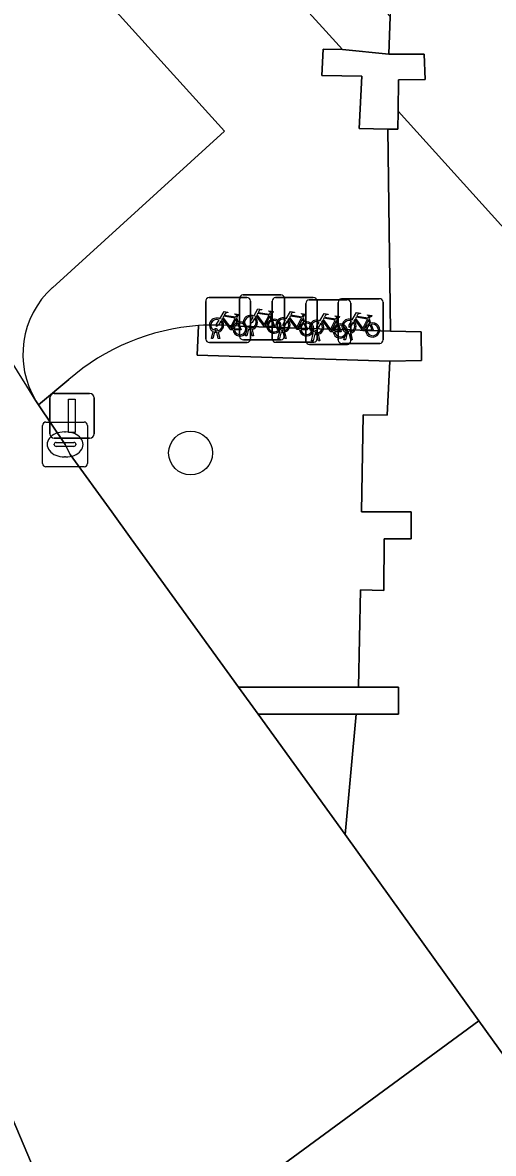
# Model space of a CAD drawing. Extents: x 158352 to 159489, y 383828 to 384603.
# Drawn here: x 159211.31 to 159221.82, y 384049.72 to 384074.97 of the extents above; entities that cross this region are included whole.
import ezdxf

# ---------------------------------------------------------------- set-up
doc = ezdxf.new("R2010")
doc.units = 0
for name, color, linetype in [('IMGEO_Boom', 7, 'Continuous'), ('IMGEO_Fietsenrek', 7, 'Continuous'), ('IMGEO_Groenvoorziening', 7, 'Continuous'), ('IMGEO_Haag', 7, 'Continuous'), ('IMGEO_Kolk', 7, 'Continuous'), ('IMGEO_Lichtmast', 7, 'Continuous'), ('IMGEO_Parkeervlak_open', 7, 'Continuous'), ('IMGEO_Rijbaan_lokaal_gesloten', 7, 'Continuous'), ('IMGEO_Rijbaan_lokaal_open', 7, 'Continuous'), ('IMGEO_Voetpad_open', 7, 'Continuous')]:
    doc.layers.add(name, color=color, linetype=linetype)

msp = doc.modelspace()

# ---------------------------------------------------------------- linework, layer by layer
at = {"layer": 'IMGEO_Boom'}
msp.add_circle((159215.056, 384065.36), 0.489, dxfattribs=at)
at = {"layer": 'IMGEO_Fietsenrek'}
for p, q in [((159215.395, 384067.905), (159215.395, 384068.746)), ((159215.395, 384068.746), (159215.395, 384067.905)), ((159215.47, 384068.83), (159216.311, 384068.83)), ((159216.311, 384068.83), (159215.47, 384068.83)), ((159216.152, 384067.966), (159216.152, 384068.807)), ((159216.152, 384068.807), (159216.152, 384067.966)), ((159216.227, 384068.891), (159217.068, 384068.891)), ((159217.068, 384068.891), (159216.227, 384068.891)), ((159216.395, 384068.755), (159216.395, 384067.914)), ((159216.395, 384067.914), (159216.395, 384068.755)), ((159216.88, 384067.908), (159216.88, 384068.749)), ((159216.88, 384068.749), (159216.88, 384067.908)), ((159216.955, 384068.833), (159217.796, 384068.833)), ((159217.796, 384068.833), (159216.955, 384068.833)), ((159217.152, 384068.816), (159217.152, 384067.975)), ((159217.152, 384067.975), (159217.152, 384068.816)), ((159217.706, 384068.784), (159218.547, 384068.784)), ((159218.547, 384068.784), (159217.706, 384068.784)), ((159217.88, 384068.758), (159217.88, 384067.917)), ((159217.88, 384067.917), (159217.88, 384068.758)), ((159218.429, 384068.807), (159219.27, 384068.807)), ((159219.27, 384068.807), (159218.429, 384068.807)), ((159217.631, 384067.859), (159217.631, 384068.7)), ((159217.631, 384068.7), (159217.631, 384067.859)), ((159218.354, 384067.882), (159218.354, 384068.723)), ((159218.354, 384068.723), (159218.354, 384067.882)), ((159218.631, 384068.709), (159218.631, 384067.868)), ((159218.631, 384067.868), (159218.631, 384068.709)), ((159219.354, 384068.732), (159219.354, 384067.891)), ((159219.354, 384067.891), (159219.354, 384068.732)), ((159216.082, 384068.379), (159216.118, 384068.284)), ((159216.839, 384068.44), (159216.875, 384068.345)), ((159217.567, 384068.382), (159217.603, 384068.287)), ((159218.318, 384068.333), (159218.354, 384068.238)), ((159219.041, 384068.356), (159219.077, 384068.261)), ((159215.522, 384067.914), (159215.561, 384068.074)), ((159215.591, 384068.062), (159215.556, 384067.914)), ((159215.633, 384068.086), (159215.632, 384068.09)), ((159215.674, 384067.914), (159215.64, 384068.056)), ((159215.664, 384068.097), (159215.665, 384068.09)), ((159215.672, 384068.06), (159215.707, 384067.914)), ((159216.279, 384067.975), (159216.318, 384068.135)), ((159216.348, 384068.123), (159216.313, 384067.975)), ((159216.39, 384068.147), (159216.389, 384068.151)), ((159216.431, 384067.975), (159216.397, 384068.117)), ((159216.421, 384068.158), (159216.422, 384068.151)), ((159216.429, 384068.121), (159216.464, 384067.975)), ((159217.007, 384067.917), (159217.046, 384068.077)), ((159217.076, 384068.065), (159217.041, 384067.917)), ((159217.118, 384068.089), (159217.117, 384068.093)), ((159217.159, 384067.917), (159217.125, 384068.059)), ((159217.149, 384068.1), (159217.15, 384068.093)), ((159217.157, 384068.063), (159217.192, 384067.917)), ((159217.758, 384067.868), (159217.797, 384068.028)), ((159217.827, 384068.016), (159217.792, 384067.868)), ((159217.869, 384068.04), (159217.868, 384068.044)), ((159217.91, 384067.868), (159217.876, 384068.01)), ((159217.9, 384068.051), (159217.901, 384068.044)), ((159217.908, 384068.014), (159217.943, 384067.868)), ((159218.481, 384067.891), (159218.52, 384068.051)), ((159218.55, 384068.039), (159218.515, 384067.891)), ((159218.592, 384068.063), (159218.591, 384068.067)), ((159218.633, 384067.891), (159218.599, 384068.033)), ((159218.623, 384068.074), (159218.624, 384068.067)), ((159218.631, 384068.037), (159218.666, 384067.891)), ((159216.32, 384067.83), (159215.479, 384067.83)), ((159215.479, 384067.83), (159216.32, 384067.83)), ((159215.556, 384067.914), (159215.522, 384067.914)), ((159215.707, 384067.914), (159215.674, 384067.914)), ((159217.077, 384067.891), (159216.236, 384067.891)), ((159216.236, 384067.891), (159217.077, 384067.891)), ((159216.313, 384067.975), (159216.279, 384067.975)), ((159216.464, 384067.975), (159216.431, 384067.975)), ((159217.805, 384067.833), (159216.964, 384067.833)), ((159216.964, 384067.833), (159217.805, 384067.833)), ((159217.041, 384067.917), (159217.007, 384067.917)), ((159217.192, 384067.917), (159217.159, 384067.917)), ((159218.556, 384067.784), (159217.715, 384067.784)), ((159217.715, 384067.784), (159218.556, 384067.784)), ((159217.792, 384067.868), (159217.758, 384067.868)), ((159217.943, 384067.868), (159217.91, 384067.868)), ((159219.279, 384067.807), (159218.438, 384067.807)), ((159218.438, 384067.807), (159219.279, 384067.807)), ((159218.515, 384067.891), (159218.481, 384067.891)), ((159218.666, 384067.891), (159218.633, 384067.891))]:
    msp.add_line(p, q, dxfattribs=at)
for points in [[(159215.708, 384068.356), (159215.803, 384068.52), (159215.889, 384068.506), (159215.891, 384068.497), (159215.835, 384068.486), (159215.808, 384068.441), (159216.064, 384068.4)], [(159216.465, 384068.417), (159216.56, 384068.581), (159216.646, 384068.567), (159216.648, 384068.558), (159216.592, 384068.547), (159216.565, 384068.502), (159216.821, 384068.461)], [(159216.821, 384068.461), (159216.846, 384068.51), (159216.84, 384068.514), (159216.817, 384068.518), (159216.805, 384068.525), (159216.804, 384068.528), (159216.806, 384068.533), (159216.901, 384068.518), (159216.903, 384068.508), (159216.893, 384068.495), (159216.881, 384068.489), (159216.867, 384068.495), (159216.839, 384068.44)], [(159217.193, 384068.359), (159217.288, 384068.523), (159217.374, 384068.509), (159217.376, 384068.5), (159217.32, 384068.489), (159217.293, 384068.444), (159217.549, 384068.403)], [(159218.667, 384068.333), (159218.762, 384068.497), (159218.848, 384068.483), (159218.85, 384068.474), (159218.794, 384068.463), (159218.767, 384068.418), (159219.023, 384068.377)], [(159215.729, 384068.304), (159215.677, 384068.214), (159215.637, 384068.189), (159215.638, 384068.236), (159215.693, 384068.33)], [(159216.004, 384068.112), (159215.954, 384068.112), (159215.763, 384068.363), (159215.744, 384068.331)], [(159216.051, 384068.375), (159215.794, 384068.416), (159215.777, 384068.387), (159215.944, 384068.167), (159216.051, 384068.375)], [(159216.099, 384068.277), (159216.069, 384068.354), (159215.96, 384068.136), (159216.003, 384068.136)], [(159216.033, 384068.136), (159216.153, 384068.135), (159216.109, 384068.249)], [(159216.129, 384068.256), (159216.184, 384068.111), (159216.034, 384068.111)], [(159216.064, 384068.4), (159216.089, 384068.449), (159216.083, 384068.453), (159216.06, 384068.457), (159216.048, 384068.464), (159216.047, 384068.467), (159216.049, 384068.472), (159216.144, 384068.457), (159216.146, 384068.447), (159216.136, 384068.434), (159216.124, 384068.428), (159216.11, 384068.434), (159216.082, 384068.379)], [(159216.486, 384068.365), (159216.434, 384068.275), (159216.394, 384068.25), (159216.395, 384068.297), (159216.45, 384068.391)], [(159216.761, 384068.173), (159216.711, 384068.173), (159216.52, 384068.424), (159216.501, 384068.392)], [(159216.808, 384068.436), (159216.551, 384068.477), (159216.534, 384068.448), (159216.701, 384068.228), (159216.808, 384068.436)], [(159216.856, 384068.338), (159216.826, 384068.415), (159216.717, 384068.197), (159216.76, 384068.197)], [(159216.79, 384068.197), (159216.91, 384068.196), (159216.866, 384068.31)], [(159216.886, 384068.317), (159216.941, 384068.172), (159216.791, 384068.172)], [(159217.214, 384068.307), (159217.162, 384068.217), (159217.122, 384068.191), (159217.123, 384068.239), (159217.178, 384068.333)], [(159217.489, 384068.115), (159217.439, 384068.115), (159217.248, 384068.366), (159217.229, 384068.334)], [(159217.536, 384068.378), (159217.279, 384068.419), (159217.262, 384068.39), (159217.429, 384068.17), (159217.536, 384068.378)], [(159217.584, 384068.28), (159217.554, 384068.357), (159217.445, 384068.139), (159217.488, 384068.139)], [(159217.518, 384068.139), (159217.638, 384068.138), (159217.594, 384068.252)], [(159217.614, 384068.259), (159217.669, 384068.114), (159217.519, 384068.114)], [(159217.549, 384068.403), (159217.574, 384068.452), (159217.568, 384068.456), (159217.545, 384068.46), (159217.533, 384068.467), (159217.532, 384068.47), (159217.534, 384068.475), (159217.629, 384068.46), (159217.631, 384068.45), (159217.621, 384068.437), (159217.609, 384068.431), (159217.595, 384068.437), (159217.567, 384068.382)], [(159217.965, 384068.258), (159217.913, 384068.168), (159217.873, 384068.143), (159217.874, 384068.19), (159217.929, 384068.284)], [(159217.944, 384068.31), (159218.039, 384068.474), (159218.125, 384068.46), (159218.127, 384068.451), (159218.071, 384068.44), (159218.044, 384068.395), (159218.3, 384068.354)], [(159218.24, 384068.066), (159218.19, 384068.066), (159217.999, 384068.317), (159217.98, 384068.285)], [(159218.287, 384068.329), (159218.03, 384068.37), (159218.013, 384068.341), (159218.18, 384068.121), (159218.287, 384068.329)], [(159218.335, 384068.231), (159218.305, 384068.308), (159218.196, 384068.09), (159218.239, 384068.09)], [(159218.3, 384068.354), (159218.325, 384068.403), (159218.319, 384068.407), (159218.296, 384068.411), (159218.284, 384068.418), (159218.283, 384068.421), (159218.285, 384068.426), (159218.38, 384068.411), (159218.382, 384068.401), (159218.372, 384068.388), (159218.36, 384068.382), (159218.346, 384068.388), (159218.318, 384068.333)], [(159218.688, 384068.281), (159218.636, 384068.191), (159218.596, 384068.166), (159218.597, 384068.213), (159218.652, 384068.307)], [(159218.963, 384068.089), (159218.913, 384068.089), (159218.722, 384068.34), (159218.703, 384068.308)], [(159219.01, 384068.352), (159218.753, 384068.393), (159218.736, 384068.364), (159218.903, 384068.144), (159219.01, 384068.352)], [(159219.058, 384068.254), (159219.028, 384068.331), (159218.919, 384068.113), (159218.962, 384068.113)], [(159219.023, 384068.377), (159219.048, 384068.426), (159219.042, 384068.43), (159219.019, 384068.434), (159219.007, 384068.441), (159219.006, 384068.444), (159219.008, 384068.449), (159219.103, 384068.434), (159219.105, 384068.424), (159219.095, 384068.411), (159219.083, 384068.405), (159219.069, 384068.411), (159219.041, 384068.356)], [(159218.269, 384068.09), (159218.389, 384068.089), (159218.345, 384068.203)], [(159218.365, 384068.21), (159218.42, 384068.065), (159218.27, 384068.065)], [(159218.992, 384068.113), (159219.112, 384068.112), (159219.068, 384068.226)], [(159219.088, 384068.233), (159219.143, 384068.088), (159218.993, 384068.088)]]:
    msp.add_lwpolyline(points, dxfattribs=at)
for centre, radius, start, end in [((159215.473, 384068.752), 0.0779, 92.4484, 184.2845), ((159215.473, 384068.752), 0.0779, 92.4484, 184.2845), ((159216.23, 384068.813), 0.0779, 92.4484, 184.2845), ((159216.23, 384068.813), 0.0779, 92.4484, 184.2845), ((159216.317, 384068.752), 0.0779, 2.4484, 94.2845), ((159216.317, 384068.752), 0.0779, 2.4484, 94.2845), ((159216.958, 384068.755), 0.0779, 92.4484, 184.2845), ((159216.958, 384068.755), 0.0779, 92.4484, 184.2845), ((159217.074, 384068.813), 0.0779, 2.4484, 94.2845), ((159217.074, 384068.813), 0.0779, 2.4484, 94.2845), ((159217.709, 384068.706), 0.0779, 92.4484, 184.2845), ((159217.709, 384068.706), 0.0779, 92.4484, 184.2845), ((159217.802, 384068.755), 0.0779, 2.4484, 94.2845), ((159217.802, 384068.755), 0.0779, 2.4484, 94.2845), ((159218.432, 384068.729), 0.0779, 92.4484, 184.2845), ((159218.432, 384068.729), 0.0779, 92.4484, 184.2845), ((159218.553, 384068.706), 0.0779, 2.4484, 94.2845), ((159218.553, 384068.706), 0.0779, 2.4484, 94.2845), ((159219.276, 384068.729), 0.0779, 2.4484, 94.2845), ((159219.276, 384068.729), 0.0779, 2.4484, 94.2845), ((159215.635, 384068.215), 0.159, 62.6766, 242.1369), ((159215.635, 384068.215), 0.129, 63.3192, 238.903), ((159215.635, 384068.215), 0.129, 283.6043, 43.4302), ((159215.635, 384068.215), 0.159, 283.5766, 46.6042), ((159216.162, 384068.131), 0.159, 113.3408, 178.3217), ((159216.162, 384068.131), 0.159, 187.0065, 105.7708), ((159216.162, 384068.131), 0.129, 113.923, 177.9556), ((159216.162, 384068.131), 0.129, 188.6715, 104.5883), ((159216.392, 384068.276), 0.159, 62.6766, 242.1369), ((159216.392, 384068.276), 0.129, 63.3192, 238.903), ((159216.392, 384068.276), 0.129, 283.6043, 43.4302), ((159216.392, 384068.276), 0.159, 283.5766, 46.6042), ((159216.919, 384068.192), 0.159, 113.3408, 178.3217), ((159216.919, 384068.192), 0.159, 187.0065, 105.7708), ((159216.919, 384068.192), 0.129, 113.923, 177.9556), ((159216.919, 384068.192), 0.129, 188.6715, 104.5883), ((159217.12, 384068.218), 0.159, 62.6766, 242.1369), ((159217.12, 384068.218), 0.129, 63.3192, 238.903), ((159217.12, 384068.218), 0.129, 283.6043, 43.4302), ((159217.12, 384068.218), 0.159, 283.5766, 46.6042), ((159217.647, 384068.134), 0.159, 113.3408, 178.3217), ((159217.647, 384068.134), 0.159, 187.0065, 105.7708), ((159217.647, 384068.134), 0.129, 113.923, 177.9556), ((159217.647, 384068.134), 0.129, 188.6715, 104.5883), ((159217.871, 384068.169), 0.159, 62.6766, 242.1369), ((159217.871, 384068.169), 0.129, 63.3192, 238.903), ((159217.871, 384068.169), 0.129, 283.6043, 43.4302), ((159217.871, 384068.169), 0.159, 283.5766, 46.6042), ((159218.398, 384068.085), 0.159, 187.0065, 105.7708), ((159218.594, 384068.192), 0.159, 62.6766, 242.1369), ((159218.594, 384068.192), 0.129, 63.3192, 238.903), ((159218.594, 384068.192), 0.129, 283.6043, 43.4302), ((159218.594, 384068.192), 0.159, 283.5766, 46.6042), ((159219.121, 384068.108), 0.159, 113.3408, 178.3217), ((159219.121, 384068.108), 0.159, 187.0065, 105.7708), ((159219.121, 384068.108), 0.129, 188.6715, 104.5883), ((159215.615, 384068.086), 0.0499, 12.8025, 158.6934), ((159215.635, 384068.215), 0.159, 253.9967, 271.7867), ((159215.615, 384068.086), 0.0174, 12.8025, 163.4502), ((159215.635, 384068.215), 0.129, 253.415, 269.0204), ((159216.372, 384068.147), 0.0499, 12.8025, 158.6934), ((159216.392, 384068.276), 0.159, 253.9967, 271.7867), ((159216.372, 384068.147), 0.0174, 12.8025, 163.4502), ((159216.392, 384068.276), 0.129, 253.415, 269.0204), ((159217.1, 384068.089), 0.0499, 12.8025, 158.6934), ((159217.12, 384068.218), 0.159, 253.9967, 271.7867), ((159217.1, 384068.089), 0.0174, 12.8025, 163.4502), ((159217.12, 384068.218), 0.129, 253.415, 269.0204), ((159217.851, 384068.04), 0.0499, 12.8025, 158.6934), ((159217.871, 384068.169), 0.159, 253.9967, 271.7867), ((159217.851, 384068.04), 0.0174, 12.8025, 163.4502), ((159217.871, 384068.169), 0.129, 253.415, 269.0204), ((159218.398, 384068.085), 0.159, 113.3408, 178.3217), ((159218.398, 384068.085), 0.129, 113.923, 177.9556), ((159218.398, 384068.085), 0.129, 188.6715, 104.5883), ((159218.574, 384068.063), 0.0499, 12.8025, 158.6934), ((159218.594, 384068.192), 0.159, 253.9967, 271.7867), ((159218.574, 384068.063), 0.0174, 12.8025, 163.4502), ((159218.594, 384068.192), 0.129, 253.415, 269.0204), ((159219.121, 384068.108), 0.129, 113.923, 177.9556), ((159215.473, 384067.908), 0.0779, 182.4484, 274.2845), ((159215.473, 384067.908), 0.0779, 182.4484, 274.2845), ((159216.23, 384067.969), 0.0779, 182.4484, 274.2845), ((159216.23, 384067.969), 0.0779, 182.4484, 274.2845), ((159216.317, 384067.908), 0.0779, 272.4484, 4.2845), ((159216.317, 384067.908), 0.0779, 272.4484, 4.2845), ((159216.958, 384067.911), 0.0779, 182.4484, 274.2845), ((159216.958, 384067.911), 0.0779, 182.4484, 274.2845), ((159217.074, 384067.969), 0.0779, 272.4484, 4.2845), ((159217.074, 384067.969), 0.0779, 272.4484, 4.2845), ((159217.709, 384067.862), 0.0779, 182.4484, 274.2845), ((159217.709, 384067.862), 0.0779, 182.4484, 274.2845), ((159217.802, 384067.911), 0.0779, 272.4484, 4.2845), ((159217.802, 384067.911), 0.0779, 272.4484, 4.2845), ((159218.432, 384067.885), 0.0779, 182.4484, 274.2845), ((159218.432, 384067.885), 0.0779, 182.4484, 274.2845), ((159218.553, 384067.862), 0.0779, 272.4484, 4.2845), ((159218.553, 384067.862), 0.0779, 272.4484, 4.2845), ((159219.276, 384067.885), 0.0779, 272.4484, 4.2845), ((159219.276, 384067.885), 0.0779, 272.4484, 4.2845)]:
    msp.add_arc(centre, radius, start, end, dxfattribs=at)
at = {"layer": 'IMGEO_Groenvoorziening'}
for points in [[(159199.596, 384097.005), (159198.657, 384096.134), (159218.452, 384074.375), (159219.485, 384074.268), (159219.515, 384075.109)], [(159220.271, 384074.268), (159219.485, 384074.268), (159218.452, 384074.375), (159218.016, 384074.379), (159217.989, 384073.794), (159218.877, 384073.774), (159218.819, 384072.61), (159219.458, 384072.597), (159219.686, 384072.593), (159219.692, 384072.999), (159219.702, 384073.693), (159220.291, 384073.706)], [(159216.129, 384060.13), (159216.563, 384059.53), (159218.751, 384059.53), (159219.699, 384059.53), (159219.699, 384060.13), (159218.804, 384060.13)], [(159216.563, 384059.53), (159218.511, 384056.835), (159218.751, 384059.53)]]:
    msp.add_lwpolyline(points, close=True, dxfattribs=at)
for points in [[(159215.235, 384068.205), (159215.203, 384067.547), (159219.502, 384067.412), (159220.211, 384067.425), (159220.207, 384068.063), (159219.519, 384068.085)], [(159219.502, 384067.412), (159215.203, 384067.547), (159215.235, 384068.205)], [(159219.519, 384068.085), (159216.127, 384068.191)], [(159212.337, 384067.001), (159211.664, 384066.433), (159212.253, 384065.549), (159212.371, 384065.328), (159213.299, 384064.045), (159213.732, 384063.445), (159216.129, 384060.13), (159218.804, 384060.13), (159218.849, 384062.303), (159219.373, 384062.287), (159219.381, 384063.445), (159219.985, 384063.445), (159219.985, 384064.045), (159219.152, 384064.045), (159218.876, 384064.045), (159218.907, 384066.213), (159219.444, 384066.205), (159219.502, 384067.412)]]:
    msp.add_lwpolyline(points, dxfattribs=at)
for centre, radius, start, end in [((159215.6, 384063.237), 4.982, 94.2019, 130.9199), ((159215.603, 384063.234), 4.985, 83.9669, 94.2347)]:
    msp.add_arc(centre, radius, start, end, dxfattribs=at)
at = {"layer": 'IMGEO_Haag'}
for points in [[(159199.596, 384097.005), (159198.657, 384096.134), (159218.452, 384074.375), (159219.485, 384074.268), (159219.515, 384075.109)], [(159220.271, 384074.268), (159219.485, 384074.268), (159218.452, 384074.375), (159218.016, 384074.379), (159217.989, 384073.794), (159218.877, 384073.774), (159218.819, 384072.61), (159219.458, 384072.597), (159219.686, 384072.593), (159219.692, 384072.999), (159219.702, 384073.693), (159220.291, 384073.706)], [(159216.129, 384060.13), (159216.563, 384059.53), (159218.751, 384059.53), (159219.699, 384059.53), (159219.699, 384060.13), (159218.804, 384060.13)]]:
    msp.add_lwpolyline(points, close=True, dxfattribs=at)
msp.add_lwpolyline([(159215.235, 384068.205), (159215.203, 384067.547), (159219.502, 384067.412), (159220.211, 384067.425), (159220.207, 384068.063), (159219.519, 384068.085), (159216.127, 384068.191)], dxfattribs=at)
msp.add_arc((159215.603, 384063.234), 4.985, 83.9669, 94.2347, dxfattribs=at)
at = {"layer": 'IMGEO_Kolk'}
for p, q in [((159211.753, 384065.125), (159211.753, 384065.977)), ((159211.828, 384066.051), (159212.68, 384066.051)), ((159212.754, 384065.977), (159212.754, 384065.125)), ((159212.241, 384065.831), (159212.266, 384065.831)), ((159212.012, 384065.545), (159212.012, 384065.557)), ((159212.45, 384065.508), (159212.052, 384065.508)), ((159212.055, 384065.594), (159212.453, 384065.594)), ((159212.496, 384065.557), (159212.496, 384065.545)), ((159212.264, 384065.271), (159212.239, 384065.271)), ((159212.68, 384065.051), (159211.828, 384065.051))]:
    msp.add_line(p, q, dxfattribs=at)
for points in [[(159211.753, 384065.125), (159211.753, 384065.977)], [(159211.828, 384066.051), (159212.68, 384066.051)], [(159212.754, 384065.977), (159212.754, 384065.125)], [(159212.68, 384065.051), (159211.828, 384065.051)]]:
    msp.add_lwpolyline(points, dxfattribs=at)
for centre, radius, start, end in [((159211.83, 384065.975), 0.0765, 91.552, 178.448), ((159211.83, 384065.975), 0.0765, 91.552, 178.448), ((159212.678, 384065.975), 0.0765, 1.552, 88.448), ((159212.678, 384065.975), 0.0765, 1.552, 88.448), ((159212.052, 384065.554), 0.0403, 85.8775, 175.7526), ((159212.049, 384065.544), 0.0366, 178.938, 274.7102), ((159212.453, 384065.551), 0.043, 264.8664, 352.4533), ((159212.457, 384065.556), 0.0386, 1.7309, 96.639), ((159211.83, 384065.127), 0.0765, 181.552, 268.448), ((159211.83, 384065.127), 0.0765, 181.552, 268.448), ((159212.678, 384065.127), 0.0765, 271.552, 358.448), ((159212.678, 384065.127), 0.0765, 271.552, 358.448)]:
    msp.add_arc(centre, radius, start, end, dxfattribs=at)
for centre, major_axis, ratio, start_param, end_param in [((159212.24, 384065.551), (-0.387, 0.002), 0.722429, 4.712389, 7.853982), ((159212.265, 384065.551), (-0.39, 0.002), 0.717154, 1.570796, 4.712389)]:
    msp.add_ellipse(centre, major_axis=major_axis, ratio=ratio, start_param=start_param, end_param=end_param, dxfattribs=at)
at = {"layer": 'IMGEO_Lichtmast'}
for p, q in [((159211.913, 384065.791), (159211.913, 384066.591)), ((159211.913, 384066.591), (159211.913, 384065.791)), ((159212.013, 384066.691), (159212.803, 384066.691)), ((159212.803, 384066.691), (159212.013, 384066.691)), ((159212.903, 384066.591), (159212.903, 384065.791)), ((159212.903, 384065.791), (159212.903, 384066.591)), ((159212.803, 384065.691), (159212.013, 384065.691)), ((159212.013, 384065.691), (159212.803, 384065.691))]:
    msp.add_line(p, q, dxfattribs=at)
msp.add_lwpolyline([(159212.333, 384066.566), (159212.483, 384066.566), (159212.483, 384065.816), (159212.333, 384065.816), (159212.333, 384066.566)], dxfattribs=at)
for centre, start, end in [((159212.013, 384066.591), 90, 180), ((159212.013, 384066.591), 90, 180), ((159212.803, 384066.591), 0, 90), ((159212.803, 384066.591), 360, 90), ((159212.013, 384065.791), 180, 270), ((159212.013, 384065.791), 180, 270), ((159212.803, 384065.791), 270, 0), ((159212.803, 384065.791), 270, 0)]:
    msp.add_arc(centre, 0.1, start, end, dxfattribs=at)
at = {"layer": 'IMGEO_Parkeervlak_open'}
msp.add_lwpolyline([(159211.972, 384069.053), (159215.811, 384072.55), (159203.725, 384085.909), (159197.165, 384093.142), (159193.557, 384089.893)], dxfattribs=at)
for centre, radius, start, end in [((159147.352, 384027.391), 75.231, 31.34305, 40.86418), ((159213.323, 384067.565), 2.01, 132.2391, 211.2091)]:
    msp.add_arc(centre, radius, start, end, dxfattribs=at)
at = {"layer": 'IMGEO_Rijbaan_lokaal_gesloten'}
msp.add_lwpolyline([(159226.438, 384045.831), (159226.201, 384046.048), (159222.917, 384050.705), (159222.541, 384051.218), (159221.494, 384052.678), (159215.445, 384048.229), (159219.829, 384042.173), (159220.248, 384041.537), (159221.684, 384039.551), (159221.787, 384039.404), (159223.522, 384036.978), (159228.552, 384030.003), (159231.037, 384026.564), (159232.494, 384024.534), (159232.571, 384024.427), (159234.306, 384021.995), (159234.416, 384021.841), (159239.995, 384024.528)], dxfattribs=at)
at = {"layer": 'IMGEO_Rijbaan_lokaal_open'}
for points in [[(159215.445, 384048.229), (159221.494, 384052.678), (159218.511, 384056.835), (159216.563, 384059.53), (159216.129, 384060.13), (159213.732, 384063.445), (159213.299, 384064.045), (159212.371, 384065.328), (159212.253, 384065.549), (159211.664, 384066.433), (159211.604, 384066.523)], [(159210.8, 384051.142), (159212.824, 384046.378), (159214.812, 384047.789)]]:
    msp.add_lwpolyline(points, dxfattribs=at)
msp.add_arc((159147.352, 384027.391), 75.231, 31.34305, 40.86418, dxfattribs=at)
at = {"layer": 'IMGEO_Voetpad_open'}
for points in [[(159183.082, 384107.088), (159183.913, 384107.817), (159189.969, 384101.069), (159191.722, 384099.11), (159188.148, 384095.87), (159193.557, 384089.893), (159197.165, 384093.142), (159203.725, 384085.909), (159215.811, 384072.55), (159211.972, 384069.053)], [(159216.127, 384068.191), (159219.519, 384068.085), (159219.458, 384072.597), (159218.819, 384072.61), (159218.877, 384073.774), (159217.989, 384073.794), (159218.016, 384074.379), (159218.452, 384074.375), (159198.657, 384096.134)], [(159219.548, 384075.778), (159219.515, 384075.109), (159219.485, 384074.268), (159220.271, 384074.268), (159220.291, 384073.706), (159219.702, 384073.693), (159219.692, 384072.999), (159223.441, 384068.84), (159223.224, 384073.565), (159223.529, 384081.196)], [(159223.441, 384068.84), (159219.692, 384072.999), (159219.686, 384072.593), (159219.458, 384072.597), (159219.519, 384068.085), (159220.207, 384068.063), (159220.211, 384067.425), (159219.502, 384067.412), (159219.444, 384066.205), (159218.907, 384066.213), (159218.876, 384064.045), (159219.152, 384064.045), (159219.985, 384064.045), (159219.985, 384063.445), (159219.381, 384063.445), (159219.373, 384062.287), (159218.849, 384062.303), (159218.804, 384060.13), (159219.699, 384060.13), (159219.699, 384059.53), (159218.751, 384059.53), (159218.511, 384056.835), (159221.494, 384052.678), (159222.541, 384051.218)], [(159211.604, 384066.523), (159211.664, 384066.433), (159212.337, 384067.001)], [(159214.786, 384041.405), (159212.824, 384046.378), (159210.8, 384051.142)]]:
    msp.add_lwpolyline(points, dxfattribs=at)
for centre, radius, start, end in [((159213.323, 384067.565), 2.01, 132.2391, 211.2091), ((159215.6, 384063.237), 4.982, 94.2019, 130.9199), ((159215.603, 384063.234), 4.985, 83.9669, 94.2347)]:
    msp.add_arc(centre, radius, start, end, dxfattribs=at)

doc.saveas('drawing.dxf')
